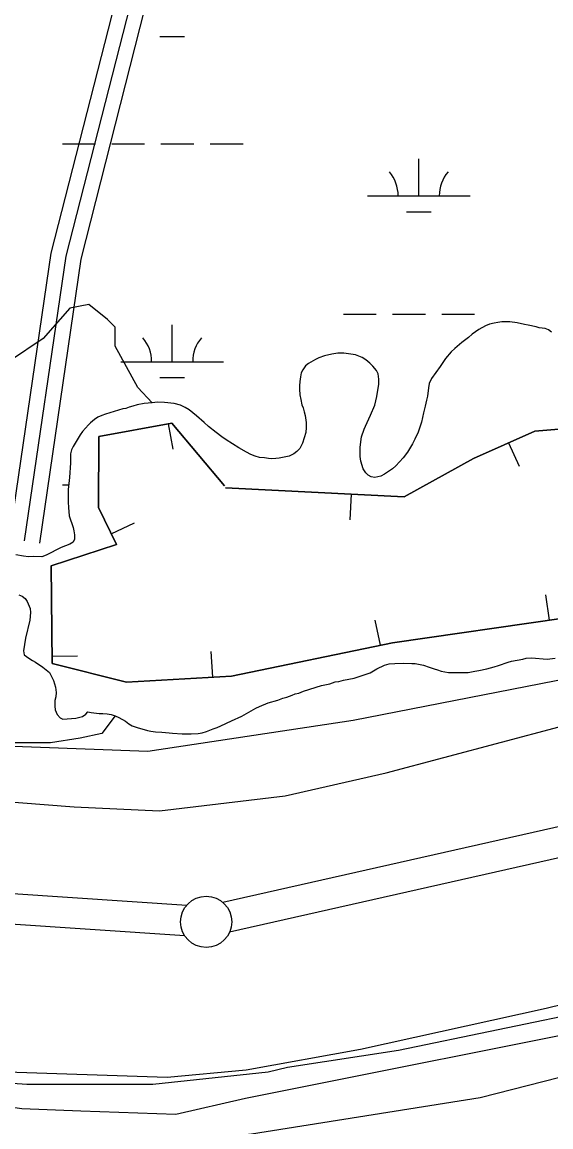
# Model space of a CAD drawing. Extents: x 3281947 to 3319794, y 715894 to 741249.
# Drawn here: x 3302128 to 3302644, y 725925 to 727003 of the extents above; entities that cross this region are included whole.
import ezdxf

# ---------------------------------------------------------------- set-up
doc = ezdxf.new("R2010")
doc.units = 0
for name, color, linetype in [('V-BORW-LINE', 7, 'Continuous'), ('V-LEVE-TOET', 7, 'Continuous'), ('V-ROAD-CNTR', 7, 'Continuous'), ('V-SITE-VEGE', 7, 'Continuous'), ('V-SURV-LINE', 7, 'Continuous'), ('V-TOPO-SHOR', 7, 'Continuous'), ('V-WETL-SWMP', 7, 'Continuous')]:
    doc.layers.add(name, color=color, linetype=linetype)

msp = doc.modelspace()

# ---------------------------------------------------------------- linework, layer by layer
at = {"layer": 'V-BORW-LINE'}
for p, q in [((3302270.6, 726611.1), (3302275, 726586.5)), ((3302602.6, 726592.7), (3302612.8, 726569.9)), ((3302449, 726542.6), (3302447.7, 726517.7)), ((3302215, 726503.9), (3302237.5, 726514.8)), ((3302642.3, 726419.8), (3302638.7, 726444.5)), ((3302477.6, 726395.2), (3302472.5, 726419.7)), ((3302157.1, 726384.7), (3302182.1, 726384.9)), ((3302314.1, 726364), (3302312.6, 726389))]:
    msp.add_line(p, q, dxfattribs=at)
for points in [[(3303441.1, 726589.2), (3303166.4, 726530.3), (3302976.6, 726506.2), (3302656, 726421.7), (3302489.3, 726397.7), (3302332.2, 726365), (3302229.9, 726359.2), (3302157.2, 726377.4), (3302156.5, 726472.8), (3302220.1, 726493.4), (3302202.7, 726529.5), (3302202.9, 726599), (3302274.2, 726611.8), (3302325.3, 726550.8)], [(3302325.3, 726550.8), (3302274.2, 726611.8), (3302202.9, 726599), (3302202.7, 726529.5), (3302220.1, 726493.4), (3302156.5, 726472.8), (3302157.2, 726377.4), (3302229.9, 726359.2), (3302332.2, 726365), (3302489.3, 726397.7), (3302656, 726421.7), (3302976.6, 726506.2), (3303166.4, 726530.3), (3303441.1, 726589.2)], [(3302326.5, 726548.9), (3302500.6, 726540), (3302568.2, 726577.4), (3302628.2, 726604.1), (3302678.9, 726608.3)], [(3302678.9, 726608.3), (3302628.2, 726604.1), (3302568.2, 726577.4), (3302500.6, 726540), (3302326.5, 726548.9)]]:
    msp.add_lwpolyline(points, dxfattribs=at)
at = {"layer": 'V-LEVE-TOET'}
for points in [[(3299992, 726391.5), (3300042.5, 726384.3), (3300307.2, 726361.6), (3300582.8, 726347.1), (3300892.2, 726319.8), (3301205.7, 726296.9), (3301503, 726283.2), (3301806.8, 726266.4), (3302178.7, 726237.7), (3302262.1, 726233.8), (3302384.5, 726248.4), (3302483, 726270.7), (3302708.2, 726330.7), (3302860.6, 726364.9), (3303048.3, 726402.8), (3303310.5, 726460.9), (3303535.9, 726508.4), (3303767.1, 726560.8), (3303976, 726613.9), (3304159.6, 726653.2), (3304362.8, 726699.7), (3304620, 726750.1), (3304769.2, 726802.3), (3304812.1, 726826.7)], [(3303605.8, 726268.5), (3303373.4, 726216.3), (3303212.7, 726179.1), (3303042.7, 726142), (3302850, 726092.7), (3302639.3, 726040.8), (3302458.2, 726001), (3302346.6, 725980.7), (3302269.5, 725973.7), (3302102.9, 725979.1), (3301896.8, 725994.9), (3301670, 726012.5), (3301468, 726029.1), (3301165.6, 726057.4)]]:
    msp.add_lwpolyline(points, dxfattribs=at)
at = {"layer": 'V-ROAD-CNTR'}
for points in [[(3304438.6, 727882.7), (3304321.8, 727865.9), (3304164.7, 727868.2), (3304030.7, 727835.4), (3303705.3, 727770.2), (3303455.1, 727729.1), (3303290.2, 727705.9), (3303106.7, 727669.7), (3302920.2, 727638), (3302849.4, 727615.5), (3302715.9, 727514.2), (3302484.6, 727465.6), (3302360.9, 727417.8), (3302324.1, 727318.2), (3302185.3, 726771.8), (3302145.1, 726494.8)], [(3303450.6, 727758.8), (3303285.2, 727735.5), (3303101.3, 727699.2), (3302913.1, 727667.2), (3302835.4, 727642.5), (3302703.2, 727542.2), (3302476.1, 727494.5), (3302339.8, 727441.8), (3302313.5, 727393), (3302155.9, 726777.6), (3302115.4, 726499.1)], [(3303452.8, 727744), (3303287.7, 727720.7), (3303104, 727684.5), (3302916.7, 727652.6), (3302842.4, 727629), (3302709.6, 727528.2), (3302480.4, 727480), (3302350.4, 727429.8), (3302327.5, 727387.5), (3302170.6, 726774.7), (3302130.2, 726497)], [(3301415.7, 725994), (3301960.2, 725967.6), (3302127.8, 725943.5), (3302185.4, 725941), (3302278, 725937.9), (3302346, 725953.5), (3302730, 726030.1), (3302998.6, 726096.3), (3303503.6, 726212.3), (3303837.3, 726290.8), (3304354.9, 726409.3), (3304690.2, 726492.6)]]:
    msp.add_lwpolyline(points, dxfattribs=at)
at = {"layer": 'V-SITE-VEGE'}
for points in [[(3302513.9, 726602.1), (3302512.4, 726599.3), (3302511.1, 726596.2), (3302508.7, 726591.7), (3302504, 726583.6), (3302499.6, 726578), (3302492.4, 726570.2), (3302489.2, 726567.3), (3302481.5, 726562), (3302477.8, 726560.2), (3302472.1, 726558.9), (3302468.6, 726559.6), (3302465.7, 726561), (3302463.2, 726563.5), (3302460.7, 726567.3), (3302458.3, 726574.8), (3302457.7, 726579.2), (3302457.7, 726584.2), (3302457.9, 726588.5), (3302459.2, 726598.6), (3302461.7, 726606.1), (3302462.9, 726609.1), (3302467.8, 726619.7), (3302472.1, 726629.5), (3302474, 726637.9), (3302475.9, 726649.9), (3302476, 726654.7), (3302475.2, 726660.1), (3302473.6, 726663.2), (3302470.1, 726667.4), (3302467.1, 726670.4), (3302463.2, 726673.8), (3302459.7, 726675.8), (3302453.1, 726678.6), (3302441.9, 726680.3), (3302436.1, 726680), (3302430.1, 726679.1), (3302423.1, 726677.5), (3302417.3, 726675.6), (3302414.1, 726674.1), (3302407.4, 726670.2), (3302404.4, 726667.9), (3302401.8, 726663.9), (3302400.3, 726660.9), (3302399.5, 726656.9), (3302398.9, 726652.6), (3302398.5, 726648.4), (3302398.5, 726644.9), (3302399, 726639.4), (3302399.8, 726634.8), (3302401, 726629.9), (3302402.2, 726626.8), (3302403.3, 726622.9), (3302404.1, 726619.4), (3302405.2, 726612.6), (3302405.2, 726607.8), (3302404.8, 726602.6), (3302401.5, 726592.3), (3302399, 726587.2), (3302396.1, 726584.1), (3302393, 726581.8), (3302388.4, 726579.8), (3302378.9, 726577.7), (3302375.4, 726577.3), (3302371.6, 726577.1), (3302368.5, 726577.3), (3302364.6, 726578), (3302359.6, 726578.4), (3302355.2, 726579.6), (3302351.2, 726581.3), (3302346.9, 726583.5), (3302339.3, 726587.7), (3302327, 726595.5), (3302322.9, 726598.4), (3302317.3, 726602.6), (3302309.7, 726608.6), (3302305.7, 726612.5), (3302298.1, 726619.1), (3302291, 726624.8), (3302287.2, 726627.3), (3302282.4, 726629.3), (3302276.3, 726630.9), (3302266.9, 726632), (3302260.1, 726632.2), (3302255, 726631.6), (3302240.9, 726646.6), (3302218.8, 726687.1), (3302218.8, 726705.6), (3302211.4, 726713), (3302193, 726727.7), (3302174.5, 726724), (3302148.7, 726694.5), (3302115.6, 726672.4)], [(3302644.3, 726700.6), (3302641.5, 726702.8), (3302638.3, 726704.2), (3302632.5, 726704.9), (3302629.4, 726705.8), (3302621.6, 726707.5), (3302618.1, 726708), (3302610.8, 726709.6), (3302603.9, 726710.7), (3302596, 726710.7), (3302592, 726709.9), (3302588.6, 726709.5), (3302584, 726708.3), (3302580.1, 726706.7), (3302573.6, 726703.3), (3302567.1, 726698.8), (3302563.4, 726695.5), (3302557, 726690.6), (3302550, 726684.8), (3302546.4, 726681.6), (3302540.9, 726675.1), (3302535.8, 726667.3), (3302527.4, 726655.4), (3302525.2, 726650.5), (3302524.3, 726646.3), (3302523.3, 726638.3), (3302522.6, 726634.3), (3302521.3, 726628.5), (3302519.6, 726621.9), (3302517.7, 726612.8), (3302513.9, 726602.1)], [(3302124.8, 726444.5), (3302128.1, 726443), (3302130.9, 726440.8), (3302133, 726437.8), (3302135.8, 726431.2), (3302136.3, 726427.1), (3302135.5, 726419.6), (3302131.4, 726402.2), (3302129.4, 726389.9), (3302130.2, 726385.9), (3302134.5, 726382.7), (3302138.2, 726380.3), (3302141, 726378.8), (3302148.3, 726373.9), (3302154.7, 726368.5), (3302156.8, 726364.8), (3302158.5, 726360.7), (3302160.6, 726354.5), (3302161.2, 726349.2), (3302161, 726345), (3302160.1, 726341.3), (3302159.9, 726335.7), (3302160.2, 726332.2), (3302162.2, 726327.8), (3302165, 726324.5), (3302167.8, 726323.1), (3302180.6, 726324.2), (3302187.1, 726325.8), (3302190.1, 726328.1), (3302192.1, 726330.4), (3302195.4, 726329.5), (3302203.1, 726328.8), (3302206.8, 726328.8), (3302210.9, 726328.4), (3302214.9, 726327.7), (3302218.9, 726326.3)], [(3302218.9, 726326.3), (3302205.8, 726309), (3302184.6, 726304.5), (3302155.8, 726299.9), (3302113.3, 726299.9)]]:
    msp.add_lwpolyline(points, dxfattribs=at)
at = {"layer": 'V-SURV-LINE'}
for points in [[(3302323.8, 726144.5), (3304805.8, 726704.6)], [(3304812.4, 726675.3), (3302330.4, 726115.2)], [(3299917.3, 726300.6), (3302288.7, 726141.7)], [(3302286.7, 726111.8), (3299915.3, 726270.6)]]:
    msp.add_lwpolyline(points, dxfattribs=at)
msp.add_circle((3302307.6, 726125.4), 25, dxfattribs=at)
at = {"layer": 'V-TOPO-SHOR'}
for points in [[(3299946.3, 726116.7), (3300047.8, 726114.2), (3300512.2, 726079.1), (3300607, 726074.4), (3300954.2, 726048.4), (3301222.1, 726029.5), (3301640.6, 725996.3), (3301821.4, 725988.9), (3302132.8, 725967.1), (3302255.5, 725967), (3302368.1, 725979.1), (3302387, 725983.8), (3302495.1, 726000.3), (3302786.8, 726060.8), (3302913.7, 726093.2), (3303383.4, 726208.8), (3303450.2, 726227.2), (3304010.1, 726361.4), (3304604.7, 726485.9), (3304827.4, 726535.8), (3304890.7, 726560.9), (3304962.9, 726599.4), (3305132.7, 726700.2), (3305311.5, 726819.3)], [(3302644.3, 726700.6), (3302641.5, 726702.8), (3302638.3, 726704.2), (3302632.5, 726704.9), (3302629.4, 726705.8), (3302621.6, 726707.5), (3302618.1, 726708), (3302610.8, 726709.6), (3302603.9, 726710.7), (3302596, 726710.7), (3302592, 726709.9), (3302588.6, 726709.5), (3302584, 726708.3), (3302580.1, 726706.7), (3302573.6, 726703.3), (3302567.1, 726698.8)], [(3302567.1, 726698.8), (3302563.4, 726695.5), (3302557, 726690.6), (3302550, 726684.8), (3302546.4, 726681.6), (3302540.9, 726675.1), (3302535.8, 726667.3), (3302527.4, 726655.4), (3302525.2, 726650.5), (3302524.3, 726646.3), (3302523.3, 726638.3), (3302522.6, 726634.3), (3302521.3, 726628.5), (3302519.6, 726621.9), (3302517.7, 726612.8), (3302513.9, 726602.1), (3302512.4, 726599.3), (3302511.1, 726596.2), (3302508.7, 726591.7), (3302504, 726583.6), (3302499.6, 726578), (3302492.4, 726570.2), (3302489.2, 726567.3), (3302481.5, 726562), (3302477.8, 726560.2), (3302472.1, 726558.9), (3302468.6, 726559.6), (3302465.7, 726561), (3302463.2, 726563.5), (3302460.7, 726567.3), (3302458.3, 726574.8), (3302457.7, 726579.2), (3302457.7, 726584.2), (3302457.9, 726588.5), (3302459.2, 726598.6), (3302461.7, 726606.1), (3302462.9, 726609.1), (3302467.8, 726619.7), (3302472.1, 726629.5), (3302474, 726637.9), (3302475.9, 726649.9), (3302476, 726654.7), (3302475.2, 726660.1), (3302473.6, 726663.2), (3302470.1, 726667.4), (3302467.1, 726670.4), (3302463.2, 726673.8), (3302459.7, 726675.8), (3302453.1, 726678.6), (3302441.9, 726680.3), (3302436.1, 726680), (3302430.1, 726679.1), (3302423.1, 726677.5), (3302417.3, 726675.6), (3302414.1, 726674.1), (3302407.4, 726670.2), (3302404.4, 726667.9), (3302401.8, 726663.9), (3302400.3, 726660.9), (3302399.5, 726656.9), (3302398.9, 726652.6), (3302398.5, 726648.4), (3302398.5, 726644.9), (3302399, 726639.4), (3302399.8, 726634.8), (3302401, 726629.9), (3302402.2, 726626.8), (3302403.3, 726622.9), (3302404.1, 726619.4), (3302405.2, 726612.6), (3302405.2, 726607.8), (3302404.8, 726602.6), (3302401.5, 726592.3), (3302399, 726587.2), (3302396.1, 726584.1), (3302393, 726581.8), (3302388.4, 726579.8), (3302378.9, 726577.7), (3302375.4, 726577.3), (3302371.6, 726577.1), (3302368.5, 726577.3), (3302364.6, 726578), (3302359.6, 726578.4), (3302355.2, 726579.6), (3302351.2, 726581.3), (3302346.9, 726583.5), (3302339.3, 726587.7), (3302327, 726595.5), (3302322.9, 726598.4), (3302317.3, 726602.6), (3302309.7, 726608.6), (3302305.7, 726612.5), (3302298.1, 726619.1), (3302291, 726624.8), (3302287.2, 726627.3), (3302282.4, 726629.3), (3302276.3, 726630.9), (3302266.9, 726632), (3302260.1, 726632.2), (3302255, 726631.6), (3302247, 726631)], [(3302837.3, 726020.6), (3302574.7, 725953.6), (3302351.9, 725918.2), (3302265, 725908.5), (3302193.5, 725910.2), (3302055.1, 725922.3), (3301972.5, 725926.1), (3301887, 725497)]]:
    msp.add_lwpolyline(points, dxfattribs=at)
at = {"layer": 'V-WETL-SWMP'}
for p, q in [((3302262.4, 726989), (3302286.4, 726989)), ((3302167.5, 726884.3), (3302199.5, 726884.3)), ((3302215.5, 726884.3), (3302247.5, 726884.3)), ((3302263.5, 726884.3), (3302295.5, 726884.3)), ((3302311.5, 726884.3), (3302343.5, 726884.3)), ((3302514.9, 726833.6), (3302514.9, 726869.6)), ((3302464.9, 726833.6), (3302564.9, 726833.6)), ((3302502.9, 726818.1), (3302526.9, 726818.1)), ((3302441.4, 726718.1), (3302473.4, 726718.1)), ((3302489.4, 726718.1), (3302521.4, 726718.1)), ((3302537.4, 726718.1), (3302569.4, 726718.1)), ((3302274.4, 726671.7), (3302274.4, 726707.7)), ((3302224.4, 726671.7), (3302324.4, 726671.7)), ((3302262.4, 726656.3), (3302286.4, 726656.3)), ((3302167.5, 726551.6), (3302173.6, 726551.6))]:
    msp.add_line(p, q, dxfattribs=at)
for points in [[(3302644.3, 726700.6), (3302641.5, 726702.8), (3302638.3, 726704.2), (3302632.5, 726704.9), (3302629.4, 726705.8), (3302621.6, 726707.5), (3302618.1, 726708), (3302610.8, 726709.6), (3302603.9, 726710.7), (3302596, 726710.7), (3302592, 726709.9), (3302588.6, 726709.5), (3302584, 726708.3), (3302580.1, 726706.7), (3302573.6, 726703.3), (3302567.1, 726698.8), (3302563.4, 726695.5), (3302557, 726690.6), (3302550, 726684.8), (3302546.4, 726681.5), (3302540.9, 726675.1), (3302535.8, 726667.3), (3302527.4, 726655.4)], [(3302527.4, 726655.4), (3302525.2, 726650.5), (3302524.3, 726646.3), (3302523.3, 726638.3), (3302522.6, 726634.3), (3302521.3, 726628.5), (3302519.6, 726621.9), (3302517.7, 726612.8), (3302513.9, 726602.1), (3302512.4, 726599.3), (3302511.1, 726596.2), (3302508.7, 726591.7), (3302504, 726583.6), (3302499.6, 726578), (3302492.4, 726570.2), (3302489.2, 726567.3), (3302481.5, 726562), (3302477.8, 726560.2), (3302472.1, 726558.9), (3302468.6, 726559.6), (3302465.7, 726561), (3302463.2, 726563.5), (3302460.7, 726567.3), (3302458.3, 726574.8), (3302457.7, 726579.2), (3302457.7, 726584.2), (3302457.9, 726588.5), (3302459.2, 726598.6), (3302461.7, 726606.1), (3302462.9, 726609.1), (3302467.8, 726619.7), (3302472.1, 726629.5), (3302474, 726637.9), (3302475.9, 726649.9), (3302476, 726654.7), (3302475.2, 726660.1), (3302473.6, 726663.2), (3302470.1, 726667.4), (3302467.1, 726670.4), (3302463.2, 726673.8), (3302459.7, 726675.8), (3302453.1, 726678.6), (3302441.9, 726680.3), (3302436.1, 726680), (3302430.1, 726679.1), (3302423.1, 726677.5), (3302417.3, 726675.6), (3302414.1, 726674.1), (3302407.4, 726670.2), (3302404.4, 726667.9), (3302401.8, 726663.9), (3302400.3, 726660.9), (3302399.5, 726656.9), (3302398.9, 726652.6), (3302398.5, 726648.4), (3302398.5, 726644.9), (3302399, 726639.4), (3302399.8, 726634.8), (3302401, 726629.9), (3302402.2, 726626.8), (3302403.3, 726622.9), (3302404.1, 726619.4), (3302405.2, 726612.6), (3302405.2, 726607.8), (3302404.8, 726602.6), (3302401.5, 726592.3), (3302399, 726587.2), (3302396.1, 726584.1), (3302393, 726581.8), (3302388.4, 726579.8), (3302378.9, 726577.7), (3302375.4, 726577.3), (3302371.6, 726577.1), (3302368.5, 726577.3), (3302364.6, 726578), (3302359.6, 726578.4), (3302355.2, 726579.6), (3302351.2, 726581.3), (3302346.9, 726583.5), (3302339.3, 726587.7), (3302327, 726595.5), (3302322.9, 726598.4), (3302317.3, 726602.6), (3302309.7, 726608.6), (3302305.7, 726612.5), (3302298.1, 726619.1), (3302291, 726624.8), (3302287.2, 726627.3), (3302282.4, 726629.3), (3302276.3, 726630.9), (3302266.9, 726632), (3302260.1, 726632.2), (3302255, 726631.6), (3302247, 726631), (3302240.3, 726629.7), (3302236, 726628.6), (3302232.3, 726627.5), (3302229.3, 726626.3), (3302226.3, 726625.9), (3302209.4, 726620.7), (3302205.9, 726619.4)], [(3302205.9, 726619.4), (3302201.9, 726617.6), (3302198.6, 726615.3), (3302194.9, 726612.3), (3302192.7, 726610.2), (3302186.8, 726603.6), (3302184.6, 726600.4), (3302179.7, 726592.5), (3302177.9, 726589.2), (3302176.2, 726585.7), (3302175.1, 726581.9), (3302175.1, 726573.2), (3302174.4, 726558.9), (3302173, 726547.1), (3302172.8, 726541.8), (3302172.9, 726534.7), (3302173.2, 726529.7), (3302173.9, 726521.5), (3302177.8, 726510), (3302178.6, 726506.8), (3302179.1, 726503.1), (3302179.1, 726498.8), (3302177.7, 726495.8), (3302174.7, 726493.9), (3302166.2, 726490.6), (3302151.6, 726483.1), (3302147.3, 726481.6), (3302139, 726481.7), (3302134.3, 726481.6), (3302129.5, 726482), (3302121.8, 726483.5)], [(3300106.8, 726406.4), (3301709.5, 726312.1), (3302250.6, 726292), (3302451.1, 726322.1), (3303733.7, 726572.8)], [(3302124.8, 726444.5), (3302128.1, 726443), (3302130.9, 726440.8), (3302133, 726437.8), (3302135.8, 726431.2), (3302136.3, 726427.1), (3302135.5, 726419.6), (3302131.4, 726402.2), (3302129.4, 726389.9), (3302130.2, 726385.9), (3302134.5, 726382.7), (3302138.2, 726380.3), (3302141, 726378.8), (3302148.3, 726373.9), (3302154.7, 726368.5), (3302156.8, 726364.8), (3302158.5, 726360.7), (3302160.6, 726354.5), (3302161.2, 726349.2), (3302161, 726345), (3302160.1, 726341.3), (3302159.9, 726335.7), (3302160.2, 726332.2), (3302162.2, 726327.8), (3302165, 726324.5), (3302167.8, 726323.1), (3302180.6, 726324.2), (3302187.1, 726325.8), (3302190.1, 726328.1), (3302192.1, 726330.4), (3302195.5, 726329.5), (3302203.1, 726328.8), (3302206.8, 726328.8), (3302210.9, 726328.4), (3302214.9, 726327.7), (3302218.9, 726326.3), (3302222.4, 726324.8), (3302228.8, 726321.1), (3302232, 726318.7), (3302235.3, 726316.5), (3302240.1, 726315), (3302250.5, 726312.2), (3302253.7, 726311.5), (3302258.2, 726310.8), (3302264.2, 726310.3), (3302271.6, 726309.9), (3302274.8, 726309.5), (3302284.3, 726308.9), (3302292.8, 726308.9), (3302299.8, 726309.3), (3302303.6, 726309.9), (3302307.9, 726311.2), (3302314.4, 726313.8), (3302318.3, 726315.1), (3302321.8, 726316.6), (3302332.2, 726321.5), (3302342.3, 726326.1), (3302356.1, 726333.8), (3302359.6, 726335.6), (3302368.1, 726339), (3302377.6, 726341.7), (3302382.4, 726343.5)], [(3302382.4, 726343.5), (3302386.4, 726344.6), (3302391.3, 726346.4), (3302394.3, 726347.7), (3302397.8, 726348.4), (3302402.5, 726350.5), (3302420.2, 726356), (3302428.3, 726357.7), (3302433.3, 726359.4), (3302436.8, 726360), (3302441.5, 726361.3), (3302451.8, 726363.2), (3302455.8, 726364.3), (3302460.8, 726365.9), (3302467.4, 726368.4), (3302474, 726372.1), (3302481.6, 726375.9), (3302485.9, 726377), (3302491.6, 726377.5), (3302500.2, 726377.6), (3302508.2, 726377.5), (3302511.4, 726377.3), (3302519.5, 726375.7), (3302525, 726374), (3302529.8, 726372.3), (3302533.1, 726371.4), (3302536.8, 726370.1), (3302543.9, 726368.8), (3302547.4, 726368.5), (3302551.1, 726368.6), (3302559.4, 726368.5), (3302563.2, 726368.8), (3302569.7, 726369.8), (3302573.5, 726370.7), (3302581.2, 726372.2), (3302588.4, 726374.1), (3302592.6, 726375.4), (3302602.2, 726378.8), (3302605.4, 726379.6), (3302616.4, 726381.7), (3302619.7, 726382.5), (3302624.9, 726382.8), (3302640.2, 726381.8), (3302648, 726382.5)]]:
    msp.add_lwpolyline(points, dxfattribs=at)
for centre, start, end in [((3302459.6, 726834), 359.2282, 40.7718), ((3302570.1, 726834), 139.2282, 180.7718), ((3302219.1, 726672.2), 359.2282, 40.7718), ((3302329.6, 726672.2), 139.2282, 180.7718)]:
    msp.add_arc(centre, 35.2, start, end, dxfattribs=at)

doc.saveas('drawing.dxf')
